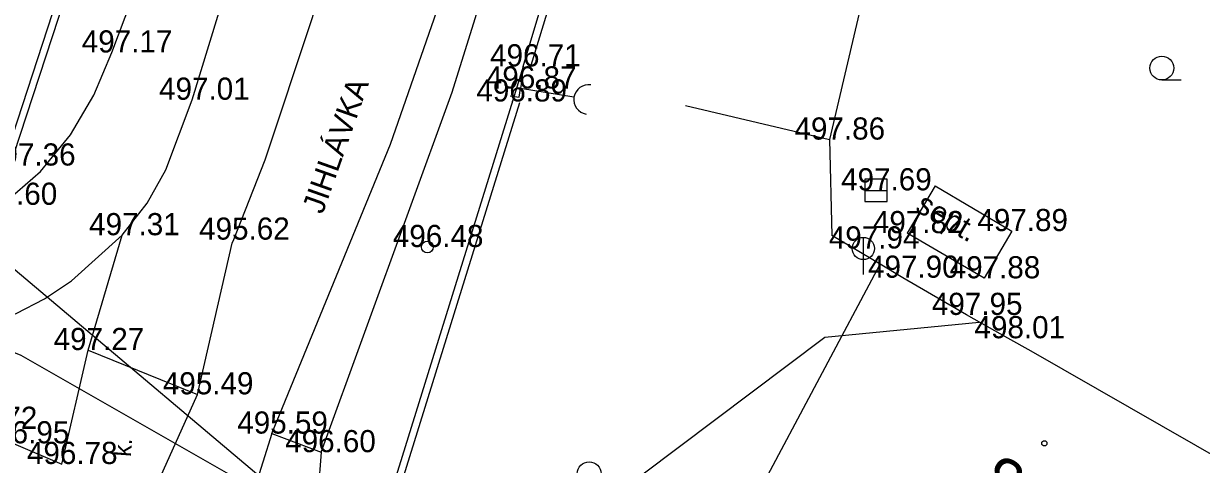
# Model space of a CAD drawing. Extents: x -668867 to -667827, y -1131943 to -1131019.
# Drawn here: x -668177.91 to -668138.03, y -1131607.66 to -1131592.72 of the extents above; entities that cross this region are included whole.
import ezdxf

# ---------------------------------------------------------------- set-up
doc = ezdxf.new("R2010")
doc.units = 0
for name, color, linetype in [('G_Bod_tecka', 7, 'Continuous'), ('G_Bod_vyska', 7, 'Continuous'), ('G_Breh_Teren', 7, 'Continuous'), ('G_Budovy-znacky', 7, 'Continuous'), ('G_Budovy_Objekty', 7, 'Continuous'), ('G_Budovy_vstupy', 7, 'Continuous'), ('G_Cesty_Schody', 7, 'Continuous'), ('G_Cisla_orientacni', 7, 'Continuous'), ('G_Plochy_zpevnene', 7, 'Continuous'), ('G_Ploty', 7, 'Continuous'), ('G_Ploty_vstupy', 7, 'Continuous'), ('G_Popisy_povrchu', 7, 'Continuous'), ('G_Poznamky_odkaz', 7, 'Continuous'), ('G_Site-kanalizace', 7, 'Continuous'), ('G_Site-Sloupy', 7, 'Continuous'), ('G_Z_ELsilove_nadz_kotovane', 7, 'Continuous'), ('G_Z_SPOJE_podz_geodeticky', 7, 'Continuous'), ('G_Zelen-Znacky', 7, 'Continuous')]:
    doc.layers.add(name, color=color, linetype=linetype)

msp = doc.modelspace()

# ---------------------------------------------------------------- linework, layer by layer
at = {"layer": 'G_Bod_tecka'}
for p, q in [((-668174.92, -1131593.7), (-668174.92, -1131593.7)), ((-668161, -1131594.17), (-668161, -1131594.17)), ((-668172.2, -1131595.3), (-668172.2, -1131595.3)), ((-668161.09, -1131594.92), (-668161.09, -1131594.92)), ((-668161.4, -1131595.36), (-668161.4, -1131595.36)), ((-668150.63, -1131596.65), (-668150.63, -1131596.65)), ((-668149.05, -1131598.37), (-668149.05, -1131598.37)), ((-668174.58, -1131599.89), (-668174.58, -1131599.89)), ((-668170.79, -1131600.04), (-668170.79, -1131600.04)), ((-668147.99, -1131599.82), (-668147.99, -1131599.82)), ((-668144.45, -1131599.75), (-668144.45, -1131599.75)), ((-668164.24, -1131600.29), (-668164.24, -1131600.29)), ((-668149.48, -1131600.34), (-668149.48, -1131600.34)), ((-668148.14, -1131601.33), (-668148.14, -1131601.33)), ((-668145.39, -1131601.35), (-668145.39, -1131601.35)), ((-668145.99, -1131602.59), (-668145.99, -1131602.59)), ((-668144.59, -1131603.38), (-668144.59, -1131603.38)), ((-668175.73, -1131603.78), (-668175.73, -1131603.78)), ((-668172.03, -1131605.28), (-668172.03, -1131605.28)), ((-668169.51, -1131606.61), (-668169.51, -1131606.61)), ((-668167.84, -1131607.24), (-668167.84, -1131607.24)), ((-668176.62, -1131607.64), (-668176.62, -1131607.64))]:
    msp.add_line(p, q, dxfattribs=at)
at = {"layer": 'G_Breh_Teren'}
for p, q in [((-668175.73, -1131603.78), (-668174.58, -1131599.89)), ((-668174.06, -1131609.8), (-668172.03, -1131605.28)), ((-668169.51, -1131606.61), (-668170.98, -1131611.25))]:
    msp.add_line(p, q, dxfattribs=at)
for points in [[(-668169.51, -1131606.61), (-668165.49, -1131596.81), (-668162.44, -1131588.04), (-668159.55, -1131579.22), (-668157.37, -1131571.78), (-668155.3, -1131564.31)], [(-668167.84, -1131607.24), (-668163.4, -1131595.04), (-668161.01, -1131587.37), (-668158.74, -1131579.66), (-668156.97, -1131572.92), (-668155.27, -1131566.16)], [(-668170.85, -1131600.16), (-668170.79, -1131600.04), (-668169.73, -1131597.34), (-668168.13, -1131592.52), (-668163.99, -1131577.78)], [(-668172.03, -1131605.28), (-668170.85, -1131600.16)]]:
    msp.add_lwpolyline(points, dxfattribs=at)
at = {"layer": 'G_Budovy-znacky'}
msp.add_circle((-668143.35, -1131606.94), 0.0875, dxfattribs=at)
at = {"layer": 'G_Budovy_Objekty'}
for p, q in [((-668148.7, -1131588.48), (-668150.63, -1131596.65)), ((-668155.5, -1131595.49), (-668150.63, -1131596.65)), ((-668147.05, -1131598.22), (-668147.99, -1131599.82)), ((-668147.05, -1131598.22), (-668144.45, -1131599.75)), ((-668145.39, -1131601.35), (-668147.99, -1131599.82)), ((-668144.45, -1131599.75), (-668145.39, -1131601.35)), ((-668153.14, -1131608.82), (-668148.91, -1131600.87)), ((-668148.14, -1131601.33), (-668148.91, -1131600.87)), ((-668144.59, -1131603.38), (-668145.99, -1131602.59)), ((-668136.74, -1131607.86), (-668143.8, -1131603.82))]:
    msp.add_line(p, q, dxfattribs=at)
at = {"layer": 'G_Budovy_vstupy'}
for p, q in [((-668145.99, -1131602.59), (-668148.14, -1131601.33)), ((-668143.8, -1131603.82), (-668144.59, -1131603.38))]:
    msp.add_line(p, q, dxfattribs=at)
at = {"layer": 'G_Cesty_Schody'}
for points in [[(-668188.09, -1131597.84), (-668183.06, -1131599.6), (-668181.97, -1131599.84), (-668180.84, -1131599.8), (-668179.72, -1131599.47), (-668178.64, -1131598.86), (-668177.34, -1131597.73), (-668176.33, -1131596.49), (-668175.54, -1131595.15), (-668174.92, -1131593.7), (-668172.44, -1131587.11), (-668171.3, -1131583.8), (-668170.24, -1131580.45), (-668166.86, -1131568.94)], [(-668184.16, -1131603.21), (-668182.25, -1131603.33), (-668181.2, -1131603.33), (-668180.17, -1131603.19), (-668179.16, -1131602.93), (-668178.16, -1131602.54), (-668177.21, -1131602.04), (-668176.29, -1131601.43), (-668174.58, -1131599.89), (-668173.73, -1131598.8), (-668173.1, -1131597.68), (-668172.2, -1131595.3), (-668168.29, -1131582.52), (-668163.79, -1131568.9)]]:
    msp.add_lwpolyline(points, dxfattribs=at)
at = {"layer": 'G_Plochy_zpevnene'}
for p, q in [((-668176.62, -1131607.64), (-668175.73, -1131603.78)), ((-668175.73, -1131603.78), (-668172.03, -1131605.28)), ((-668169.51, -1131606.61), (-668167.84, -1131607.24)), ((-668178.25, -1131606.94), (-668176.62, -1131607.64)), ((-668167.84, -1131607.24), (-668168.15, -1131611.56))]:
    msp.add_line(p, q, dxfattribs=at)
at = {"layer": 'G_Ploty'}
for p, q in [((-668172.35, -1131578.3), (-668178.47, -1131597.06)), ((-668178.24, -1131597.16), (-668172.11, -1131578.38)), ((-668161, -1131594.17), (-668157.47, -1131582.49)), ((-668160.76, -1131594.24), (-668157.23, -1131582.56)), ((-668161.35, -1131595.32), (-668165.91, -1131610.02)), ((-668165.61, -1131609.89), (-668161.11, -1131595.39)), ((-668150.63, -1131596.65), (-668150.55, -1131599.9))]:
    msp.add_line(p, q, dxfattribs=at)
at = {"layer": 'G_Ploty_vstupy'}
for p, q in [((-668161, -1131594.17), (-668161.35, -1131595.32)), ((-668148.91, -1131600.87), (-668150.55, -1131599.9))]:
    msp.add_line(p, q, dxfattribs=at)
at = {"layer": 'G_Site-kanalizace'}
for p, q in [((-668161.339, -1131594.576), (-668161.042, -1131594.624)), ((-668161.042, -1131594.624), (-668161.09, -1131594.92)), ((-668161.434, -1131595.168), (-668161.138, -1131595.216)), ((-668161.138, -1131595.216), (-668161.09, -1131594.92)), ((-668159.277, -1131595.213), (-668161.09, -1131594.92)), ((-668149.425, -1131598.37), (-668148.675, -1131598.37)), ((-668149.48, -1131599.965), (-668149.48, -1131601.215))]:
    msp.add_line(p, q, dxfattribs=at)
msp.add_lwpolyline([(-668149.425, -1131598.744), (-668148.675, -1131598.744), (-668148.675, -1131597.994), (-668149.425, -1131597.994)], close=True, dxfattribs=at)
msp.add_circle((-668149.48, -1131600.34), 0.375, dxfattribs=at)
msp.add_arc((-668158.783, -1131595.293), 0.5, 80.8162, 260.8162, dxfattribs=at)
at = {"layer": 'G_Site-Sloupy'}
msp.add_circle((-668164.24, -1131600.29), 0.2, dxfattribs=at)
at = {"layer": 'G_Z_ELsilove_nadz_kotovane'}
for points in [[(-668266.27, -1131583.06), (-668238.92, -1131595.4), (-668203.92, -1131596.21), (-668181.39, -1131598.37), (-668164.963, -1131612.242), (-668164.309, -1131612.794)], [(-668164.309, -1131612.794), (-668163.171, -1131612.665), (-668150.78, -1131603.349), (-668145.56, -1131602.83)]]:
    msp.add_lwpolyline(points, dxfattribs=at)
at = {"layer": 'G_Z_SPOJE_podz_geodeticky'}
msp.add_lwpolyline([(-668242.9, -1131589.93), (-668237.82, -1131581.07), (-668235.42, -1131577.55), (-668233.14, -1131576.73), (-668229.15, -1131577.89), (-668217.96, -1131583.62), (-668208.09, -1131588.67), (-668202.88, -1131591.6), (-668196.85, -1131595.02), (-668189.9, -1131599.05), (-668178.01, -1131603.95), (-668164.65, -1131611.59), (-668157.33, -1131615.76)], dxfattribs=at)
at = {"layer": 'G_Zelen-Znacky'}
msp.add_line((-668139.372, -1131594.63), (-668138.722, -1131594.627), dxfattribs=at)
for centre in [(-668139.372, -1131594.227), (-668158.762, -1131607.968)]:
    msp.add_circle(centre, 0.403, dxfattribs=at)

# ---------------------------------------------------------------- texts
at = {"layer": 'G_Bod_vyska'}
for s, p in [('497.17', (-668175.944, -1131593.7)), ('496.71', (-668162.118, -1131594.17)), ('496.87', (-668162.26, -1131594.92)), ('497.01', (-668173.326, -1131595.3)), ('496.89', (-668162.582, -1131595.36)), ('497.86', (-668151.81, -1131596.65)), ('497.36', (-668179.22, -1131597.53)), ('497.69', (-668150.232, -1131598.37)), ('497.60', (-668179.841, -1131598.86)), ('497.31', (-668175.694, -1131599.89)), ('495.62', (-668171.97, -1131600.04)), ('497.82', (-668149.156, -1131599.82)), ('497.89', (-668145.618, -1131599.75)), ('496.48', (-668165.41, -1131600.29)), ('497.94', (-668150.648, -1131600.34)), ('497.90', (-668149.32, -1131601.33)), ('497.88', (-668146.556, -1131601.35)), ('497.95', (-668147.158, -1131602.59)), ('498.01', (-668145.716, -1131603.38)), ('497.27', (-668176.896, -1131603.78)), ('495.49', (-668173.198, -1131605.28)), ('497.72', (-668180.516, -1131606.45)), ('495.59', (-668170.678, -1131606.61)), ('496.95', (-668179.432, -1131606.94)), ('496.60', (-668169.055, -1131607.24)), ('496.78', (-668177.8, -1131607.64))]:
    msp.add_text(s, height=0.75, dxfattribs=at).set_placement(p)
at = {"layer": 'G_Cisla_orientacni'}
msp.add_text('43', height=1.5, rotation=150.2711, dxfattribs=at).set_placement((-668142.921, -1131608.378))
at = {"layer": 'G_Popisy_povrchu'}
msp.add_text('k.', height=0.6, rotation=85.8404, dxfattribs=at).set_placement((-668174.283, -1131607.408))
at = {"layer": 'G_Poznamky_odkaz'}
for s, rotation, p in [('JIHLÁVKA', 70.5763, (-668167.788, -1131599.206)), ('sept.', 329.4795, (-668147.757, -1131599.049))]:
    msp.add_text(s, height=0.75, rotation=rotation, dxfattribs=at).set_placement(p)

doc.saveas('drawing.dxf')
